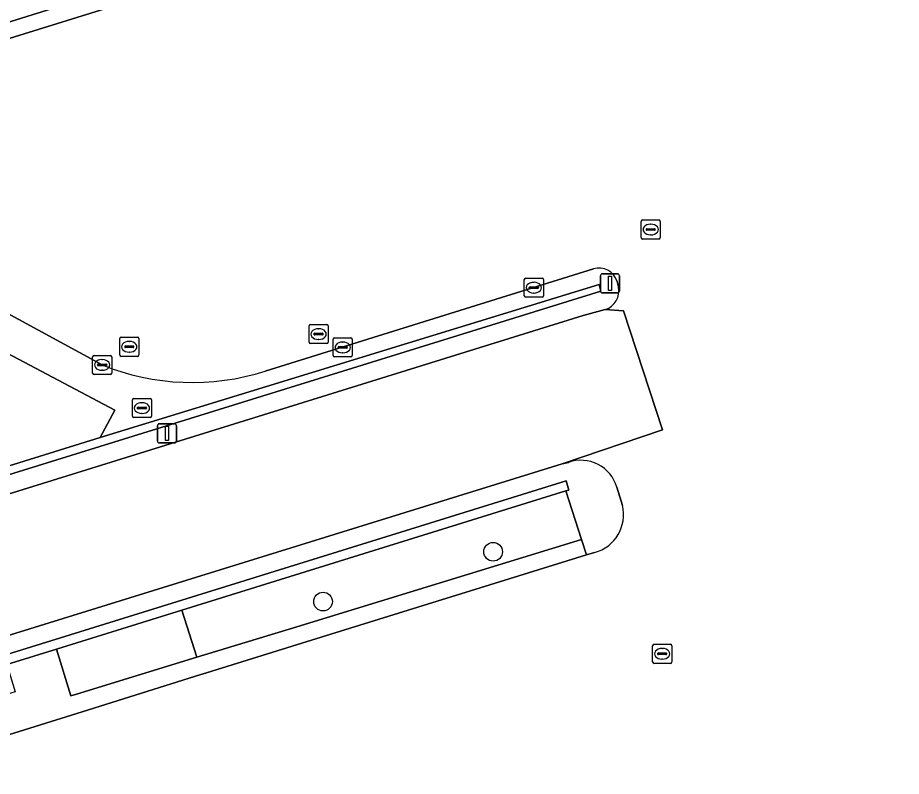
# Model space of a CAD drawing. Extents: x 160806 to 161707, y 383696 to 384148.
# Drawn here: x 161316.7 to 161362.92, y 383877.62 to 383917.32 of the extents above; entities that cross this region are included whole.
import ezdxf

# ---------------------------------------------------------------- set-up
doc = ezdxf.new("R2010")
doc.units = 0
for name, color, linetype in [('IMGEO_Berm_open', 7, 'Continuous'), ('IMGEO_Boom', 7, 'Continuous'), ('IMGEO_Fietspad_gesloten', 7, 'Continuous'), ('IMGEO_Groenvoorziening', 7, 'Continuous'), ('IMGEO_Kolk', 7, 'Continuous'), ('IMGEO_Lichtmast', 7, 'Continuous'), ('IMGEO_Muur', 7, 'Continuous'), ('IMGEO_OVBaan_gesloten', 7, 'Continuous'), ('IMGEO_Pand', 7, 'Continuous'), ('IMGEO_Rioolput', 7, 'Continuous'), ('IMGEO_Voetpad_open', 7, 'Continuous')]:
    doc.layers.add(name, color=color, linetype=linetype)

msp = doc.modelspace()

# ---------------------------------------------------------------- linework, layer by layer
at = {"layer": 'IMGEO_Berm_open'}
for points in [[(161356.338, 383928.679), (161356.103, 383929.561), (161355.216, 383929.267), (161286.61, 383907.849), (161287.303, 383905.621)], [(161292.235, 383908.776), (161356.338, 383928.679)]]:
    msp.add_lwpolyline(points, dxfattribs=at)
at = {"layer": 'IMGEO_Boom'}
for centre in [(161341.565, 383889.369), (161332.669, 383886.762)]:
    msp.add_circle(centre, 0.489, dxfattribs=at)
at = {"layer": 'IMGEO_Fietspad_gesloten'}
msp.add_lwpolyline([(161359.141, 383934.313), (161355.202, 383933.171), (161333.596, 383926.503), (161324.823, 383923.753), (161324.775, 383923.738), (161312.521, 383919.955), (161293.851, 383914.15), (161290.556, 383913.125), (161280.316, 383909.941), (161279.531, 383909.823), (161280.685, 383905.999), (161286.61, 383907.849), (161355.216, 383929.267)], dxfattribs=at)
at = {"layer": 'IMGEO_Groenvoorziening'}
for points in [[(161346.193, 383890.004), (161345.376, 383892.553), (161325.28, 383886.315), (161326.063, 383883.845), (161331.299, 383885.447)], [(161325.28, 383886.315), (161319.007, 383884.368), (161318.72, 383884.278), (161319.485, 383881.831), (161319.774, 383881.921), (161326.063, 383883.845)]]:
    msp.add_lwpolyline(points, close=True, dxfattribs=at)
at = {"layer": 'IMGEO_Kolk'}
for p, q in [((161343.271, 383903.689), (161344.123, 383903.689)), ((161343.196, 383902.763), (161343.196, 383903.615)), ((161343.498, 383903.232), (161343.896, 383903.232)), ((161343.684, 383903.469), (161343.709, 383903.469)), ((161344.197, 383903.615), (161344.197, 383902.763)), ((161343.455, 383903.183), (161343.455, 383903.195)), ((161343.893, 383903.146), (161343.495, 383903.146)), ((161343.707, 383902.909), (161343.682, 383902.909)), ((161343.939, 383903.195), (161343.939, 383903.183)), ((161344.123, 383902.689), (161343.271, 383902.689)), ((161333.196, 383899.637), (161333.196, 383900.489)), ((161333.271, 383900.563), (161334.123, 383900.563)), ((161334.197, 383900.489), (161334.197, 383899.637)), ((161333.455, 383900.057), (161333.455, 383900.069)), ((161333.893, 383900.02), (161333.495, 383900.02)), ((161333.498, 383900.106), (161333.896, 383900.106)), ((161333.684, 383900.343), (161333.709, 383900.343)), ((161333.939, 383900.069), (161333.939, 383900.057)), ((161320.615, 383898.719), (161320.615, 383899.571)), ((161320.69, 383899.645), (161321.542, 383899.645)), ((161321.616, 383899.571), (161321.616, 383898.719)), ((161334.123, 383899.563), (161333.271, 383899.563)), ((161333.707, 383899.783), (161333.682, 383899.783)), ((161320.874, 383899.139), (161320.874, 383899.151)), ((161321.312, 383899.102), (161320.914, 383899.102)), ((161320.917, 383899.188), (161321.315, 383899.188)), ((161321.103, 383899.425), (161321.128, 383899.425)), ((161321.358, 383899.151), (161321.358, 383899.139)), ((161321.542, 383898.645), (161320.69, 383898.645)), ((161321.126, 383898.865), (161321.101, 383898.865))]:
    msp.add_line(p, q, dxfattribs=at)
for points in [[(161343.271, 383903.689), (161344.123, 383903.689)], [(161343.196, 383902.763), (161343.196, 383903.615)], [(161344.197, 383903.615), (161344.197, 383902.763)], [(161344.123, 383902.689), (161343.271, 383902.689)], [(161333.196, 383899.637), (161333.196, 383900.489)], [(161333.271, 383900.563), (161334.123, 383900.563)], [(161334.197, 383900.489), (161334.197, 383899.637)], [(161320.615, 383898.719), (161320.615, 383899.571)], [(161320.69, 383899.645), (161321.542, 383899.645)], [(161321.616, 383899.571), (161321.616, 383898.719)], [(161334.123, 383899.563), (161333.271, 383899.563)], [(161321.542, 383898.645), (161320.69, 383898.645)]]:
    msp.add_lwpolyline(points, dxfattribs=at)
for centre, radius, start, end in [((161343.273, 383903.613), 0.0765, 91.552, 178.448), ((161343.273, 383903.613), 0.0765, 91.552, 178.448), ((161344.121, 383903.613), 0.0765, 1.552, 88.448), ((161344.121, 383903.613), 0.0765, 1.552, 88.448), ((161343.495, 383903.192), 0.0403, 85.8775, 175.7526), ((161343.9, 383903.194), 0.0386, 1.7309, 96.639), ((161343.273, 383902.765), 0.0765, 181.552, 268.448), ((161343.273, 383902.765), 0.0765, 181.552, 268.448), ((161343.492, 383903.182), 0.0366, 178.938, 274.7102), ((161343.896, 383903.189), 0.043, 264.8664, 352.4533), ((161344.121, 383902.765), 0.0765, 271.552, 358.448), ((161344.121, 383902.765), 0.0765, 271.552, 358.448), ((161333.273, 383900.487), 0.0765, 91.552, 178.448), ((161333.273, 383900.487), 0.0765, 91.552, 178.448), ((161334.121, 383900.487), 0.0765, 1.552, 88.448), ((161334.121, 383900.487), 0.0765, 1.552, 88.448), ((161333.495, 383900.066), 0.0403, 85.8775, 175.7526), ((161333.492, 383900.056), 0.0366, 178.938, 274.7102), ((161333.896, 383900.063), 0.043, 264.8664, 352.4533), ((161333.9, 383900.068), 0.0386, 1.7309, 96.639), ((161320.692, 383899.569), 0.0765, 91.552, 178.448), ((161320.692, 383899.569), 0.0765, 91.552, 178.448), ((161321.54, 383899.569), 0.0765, 1.552, 88.448), ((161321.54, 383899.569), 0.0765, 1.552, 88.448), ((161333.273, 383899.639), 0.0765, 181.552, 268.448), ((161333.273, 383899.639), 0.0765, 181.552, 268.448), ((161334.121, 383899.639), 0.0765, 271.552, 358.448), ((161334.121, 383899.639), 0.0765, 271.552, 358.448), ((161320.914, 383899.148), 0.0403, 85.8775, 175.7526), ((161320.911, 383899.138), 0.0366, 178.938, 274.7102), ((161321.315, 383899.145), 0.043, 264.8664, 352.4533), ((161321.319, 383899.15), 0.0386, 1.7309, 96.639), ((161320.692, 383898.721), 0.0765, 181.552, 268.448), ((161320.692, 383898.721), 0.0765, 181.552, 268.448), ((161321.54, 383898.721), 0.0765, 271.552, 358.448), ((161321.54, 383898.721), 0.0765, 271.552, 358.448)]:
    msp.add_arc(centre, radius, start, end, dxfattribs=at)
for centre, major_axis, ratio, start_param, end_param in [((161343.683, 383903.189), (-0.387, 0.002), 0.722429, 4.712389, 7.853982), ((161343.708, 383903.189), (-0.39, 0.002), 0.717154, 1.570796, 4.712389), ((161333.683, 383900.063), (-0.387, 0.002), 0.722429, 4.712389, 7.853982), ((161333.708, 383900.063), (-0.39, 0.002), 0.717154, 1.570796, 4.712389), ((161321.102, 383899.145), (-0.387, 0.002), 0.722429, 4.712389, 7.853982), ((161321.127, 383899.145), (-0.39, 0.002), 0.717154, 1.570796, 4.712389)]:
    msp.add_ellipse(centre, major_axis=major_axis, ratio=ratio, start_param=start_param, end_param=end_param, dxfattribs=at)
at = {"layer": 'IMGEO_Lichtmast'}
for p, q in [((161347.182, 383903.013), (161347.182, 383903.813)), ((161347.182, 383903.813), (161347.182, 383903.013)), ((161347.282, 383903.913), (161348.072, 383903.913)), ((161348.072, 383903.913), (161347.282, 383903.913)), ((161348.172, 383903.813), (161348.172, 383903.013)), ((161348.172, 383903.013), (161348.172, 383903.813)), ((161348.072, 383902.913), (161347.282, 383902.913)), ((161347.282, 383902.913), (161348.072, 383902.913)), ((161324.009, 383895.164), (161324.009, 383895.964)), ((161324.009, 383895.964), (161324.009, 383895.164)), ((161324.109, 383896.064), (161324.899, 383896.064)), ((161324.899, 383896.064), (161324.109, 383896.064)), ((161324.999, 383895.964), (161324.999, 383895.164)), ((161324.999, 383895.164), (161324.999, 383895.964)), ((161324.899, 383895.064), (161324.109, 383895.064)), ((161324.109, 383895.064), (161324.899, 383895.064))]:
    msp.add_line(p, q, dxfattribs=at)
for points in [[(161347.602, 383903.788), (161347.752, 383903.788), (161347.752, 383903.038), (161347.602, 383903.038), (161347.602, 383903.788)], [(161324.429, 383895.939), (161324.579, 383895.939), (161324.579, 383895.189), (161324.429, 383895.189), (161324.429, 383895.939)]]:
    msp.add_lwpolyline(points, dxfattribs=at)
for centre, start, end in [((161347.282, 383903.813), 90, 180), ((161347.282, 383903.813), 90, 180), ((161348.072, 383903.813), 0, 90), ((161348.072, 383903.813), 360, 90), ((161347.282, 383903.013), 180, 270), ((161347.282, 383903.013), 180, 270), ((161348.072, 383903.013), 270, 0), ((161348.072, 383903.013), 270, 0), ((161324.109, 383895.964), 90, 180), ((161324.109, 383895.964), 90, 180), ((161324.899, 383895.964), 0, 90), ((161324.899, 383895.964), 360, 90), ((161324.109, 383895.164), 180, 270), ((161324.109, 383895.164), 180, 270), ((161324.899, 383895.164), 270, 0), ((161324.899, 383895.164), 270, 0)]:
    msp.add_arc(centre, 0.1, start, end, dxfattribs=at)
at = {"layer": 'IMGEO_Muur'}
for points in [[(161301.743, 383888.915), (161347.203, 383903.006), (161347.112, 383903.36), (161321.004, 383895.352), (161301.62, 383889.306)], [(161345.376, 383892.553), (161345.53, 383892.601), (161345.382, 383893.076), (161304.435, 383880.368), (161304.585, 383879.891), (161315.741, 383883.354), (161315.903, 383883.404), (161316.123, 383883.472), (161318.72, 383884.278), (161319.007, 383884.368), (161325.28, 383886.315)]]:
    msp.add_lwpolyline(points, close=True, dxfattribs=at)
at = {"layer": 'IMGEO_OVBaan_gesloten'}
for points in [[(161362.917, 383930.376), (161360.553, 383929.822), (161356.338, 383928.679), (161292.235, 383908.776)], [(161308.732, 383905.853), (161313.367, 383903.352), (161321.12, 383899.144)], [(161329.637, 383898.819), (161346.814, 383904.175)], [(161348.046, 383903.52), (161348.125, 383903.226)], [(161347.434, 383902.047), (161348.388, 383901.97), (161350.423, 383895.745), (161345.176, 383893.965)], [(161345.176, 383893.965), (161345.514, 383894.045)], [(161348.039, 383892.755), (161348.329, 383891.793)], [(161346.876, 383889.332), (161346.451, 383889.201), (161331.565, 383884.581), (161326.342, 383882.967), (161326.277, 383882.947), (161320.066, 383880.988), (161307.755, 383877.154)]]:
    msp.add_lwpolyline(points, dxfattribs=at)
msp.add_lwpolyline([(161345.176, 383893.965), (161350.423, 383895.745), (161348.388, 383901.97), (161347.434, 383902.047), (161346.273, 383901.726), (161302.038, 383887.98), (161304.154, 383881.259)], close=True, dxfattribs=at)
for centre, radius, start, end in [((161347.101, 383903.229), 0.989, 17.1267, 106.8781), ((161347.118, 383903.024), 1.027, 287.9348, 11.3169), ((161325.828, 383910.772), 12.545, 247.9553, 287.6741), ((161346.16, 383892.194), 1.961, 16.6348, 109.2411), ((161346.34, 383891.308), 2.047, 285.1744, 13.7095)]:
    msp.add_arc(centre, radius, start, end, dxfattribs=at)
at = {"layer": 'IMGEO_Pand'}
msp.add_lwpolyline([(161305.221, 383875.707), (161305.383, 383876.689), (161305.243, 383877.676), (161304.585, 383879.891), (161304.435, 383880.368), (161304.154, 383881.259), (161302.038, 383887.98), (161301.743, 383888.915), (161301.62, 383889.306), (161321.004, 383895.352), (161321.776, 383896.787), (161306.059, 383905.099), (161305.902, 383904.803), (161303.144, 383903.945), (161302.908, 383904.083), (161302.675, 383903.641), (161297.622, 383902.04), (161297.351, 383902.908), (161296.551, 383901.496)], dxfattribs=at)
at = {"layer": 'IMGEO_Rioolput'}
for p, q in [((161349.307, 383905.807), (161349.307, 383906.659)), ((161349.382, 383906.733), (161350.234, 383906.733)), ((161349.795, 383906.513), (161349.82, 383906.513)), ((161350.308, 383906.659), (161350.308, 383905.807)), ((161349.566, 383906.227), (161349.566, 383906.239)), ((161350.004, 383906.19), (161349.606, 383906.19)), ((161349.609, 383906.276), (161350.007, 383906.276)), ((161350.05, 383906.239), (161350.05, 383906.227)), ((161350.234, 383905.733), (161349.382, 383905.733)), ((161349.818, 383905.953), (161349.793, 383905.953)), ((161331.937, 383900.334), (161331.937, 383901.186)), ((161332.012, 383901.26), (161332.864, 383901.26)), ((161332.425, 383901.04), (161332.45, 383901.04)), ((161332.938, 383901.186), (161332.938, 383900.334)), ((161322.035, 383899.669), (161322.035, 383900.521)), ((161322.11, 383900.595), (161322.962, 383900.595)), ((161323.036, 383900.521), (161323.036, 383899.669)), ((161332.196, 383900.754), (161332.196, 383900.766)), ((161332.634, 383900.717), (161332.236, 383900.717)), ((161332.239, 383900.803), (161332.637, 383900.803)), ((161332.448, 383900.48), (161332.423, 383900.48)), ((161332.68, 383900.766), (161332.68, 383900.754)), ((161322.294, 383900.089), (161322.294, 383900.101)), ((161322.732, 383900.052), (161322.334, 383900.052)), ((161322.337, 383900.138), (161322.735, 383900.138)), ((161322.523, 383900.375), (161322.548, 383900.375)), ((161322.778, 383900.101), (161322.778, 383900.089)), ((161332.864, 383900.26), (161332.012, 383900.26)), ((161322.962, 383899.595), (161322.11, 383899.595)), ((161322.546, 383899.815), (161322.521, 383899.815)), ((161322.696, 383896.464), (161322.696, 383897.316)), ((161322.771, 383897.39), (161323.623, 383897.39)), ((161323.697, 383897.316), (161323.697, 383896.464)), ((161322.955, 383896.884), (161322.955, 383896.896)), ((161323.393, 383896.847), (161322.995, 383896.847)), ((161322.998, 383896.933), (161323.396, 383896.933)), ((161323.184, 383897.17), (161323.209, 383897.17)), ((161323.439, 383896.896), (161323.439, 383896.884)), ((161323.623, 383896.39), (161322.771, 383896.39)), ((161323.207, 383896.61), (161323.182, 383896.61)), ((161349.909, 383883.603), (161349.909, 383884.455)), ((161349.984, 383884.529), (161350.836, 383884.529)), ((161350.397, 383884.309), (161350.422, 383884.309)), ((161350.91, 383884.455), (161350.91, 383883.603)), ((161350.168, 383884.023), (161350.168, 383884.035)), ((161350.606, 383883.986), (161350.208, 383883.986)), ((161350.211, 383884.072), (161350.609, 383884.072)), ((161350.652, 383884.035), (161350.652, 383884.023)), ((161350.836, 383883.529), (161349.984, 383883.529)), ((161350.42, 383883.749), (161350.395, 383883.749))]:
    msp.add_line(p, q, dxfattribs=at)
for points in [[(161349.307, 383905.807), (161349.307, 383906.659)], [(161349.382, 383906.733), (161350.234, 383906.733)], [(161350.308, 383906.659), (161350.308, 383905.807)], [(161350.234, 383905.733), (161349.382, 383905.733)], [(161331.937, 383900.334), (161331.937, 383901.186)], [(161332.012, 383901.26), (161332.864, 383901.26)], [(161332.938, 383901.186), (161332.938, 383900.334)], [(161322.035, 383899.669), (161322.035, 383900.521)], [(161322.11, 383900.595), (161322.962, 383900.595)], [(161323.036, 383900.521), (161323.036, 383899.669)], [(161332.864, 383900.26), (161332.012, 383900.26)], [(161322.962, 383899.595), (161322.11, 383899.595)], [(161322.696, 383896.464), (161322.696, 383897.316)], [(161322.771, 383897.39), (161323.623, 383897.39)], [(161323.697, 383897.316), (161323.697, 383896.464)], [(161323.623, 383896.39), (161322.771, 383896.39)], [(161349.909, 383883.603), (161349.909, 383884.455)], [(161349.984, 383884.529), (161350.836, 383884.529)], [(161350.91, 383884.455), (161350.91, 383883.603)], [(161350.836, 383883.529), (161349.984, 383883.529)]]:
    msp.add_lwpolyline(points, dxfattribs=at)
for centre, radius, start, end in [((161349.384, 383906.657), 0.0765, 91.552, 178.448), ((161349.384, 383906.657), 0.0765, 91.552, 178.448), ((161350.232, 383906.657), 0.0765, 1.552, 88.448), ((161350.232, 383906.657), 0.0765, 1.552, 88.448), ((161349.606, 383906.236), 0.0403, 85.8775, 175.7526), ((161349.603, 383906.226), 0.0366, 178.938, 274.7102), ((161350.007, 383906.233), 0.043, 264.8664, 352.4533), ((161350.011, 383906.238), 0.0386, 1.7309, 96.639), ((161349.384, 383905.809), 0.0765, 181.552, 268.448), ((161349.384, 383905.809), 0.0765, 181.552, 268.448), ((161350.232, 383905.809), 0.0765, 271.552, 358.448), ((161350.232, 383905.809), 0.0765, 271.552, 358.448), ((161332.014, 383901.184), 0.0765, 91.552, 178.448), ((161332.014, 383901.184), 0.0765, 91.552, 178.448), ((161332.862, 383901.184), 0.0765, 1.552, 88.448), ((161332.862, 383901.184), 0.0765, 1.552, 88.448), ((161322.112, 383900.519), 0.0765, 91.552, 178.448), ((161322.112, 383900.519), 0.0765, 91.552, 178.448), ((161322.96, 383900.519), 0.0765, 1.552, 88.448), ((161322.96, 383900.519), 0.0765, 1.552, 88.448), ((161332.236, 383900.763), 0.0403, 85.8775, 175.7526), ((161332.233, 383900.753), 0.0366, 178.938, 274.7102), ((161332.637, 383900.76), 0.043, 264.8664, 352.4533), ((161332.641, 383900.765), 0.0386, 1.7309, 96.639), ((161322.334, 383900.098), 0.0403, 85.8775, 175.7526), ((161322.331, 383900.088), 0.0366, 178.938, 274.7102), ((161322.735, 383900.095), 0.043, 264.8664, 352.4533), ((161322.739, 383900.1), 0.0386, 1.7309, 96.639), ((161332.014, 383900.336), 0.0765, 181.552, 268.448), ((161332.014, 383900.336), 0.0765, 181.552, 268.448), ((161332.862, 383900.336), 0.0765, 271.552, 358.448), ((161332.862, 383900.336), 0.0765, 271.552, 358.448), ((161322.112, 383899.671), 0.0765, 181.552, 268.448), ((161322.112, 383899.671), 0.0765, 181.552, 268.448), ((161322.96, 383899.671), 0.0765, 271.552, 358.448), ((161322.96, 383899.671), 0.0765, 271.552, 358.448), ((161322.773, 383897.314), 0.0765, 91.552, 178.448), ((161322.773, 383897.314), 0.0765, 91.552, 178.448), ((161323.621, 383897.314), 0.0765, 1.552, 88.448), ((161323.621, 383897.314), 0.0765, 1.552, 88.448), ((161322.995, 383896.893), 0.0403, 85.8775, 175.7526), ((161322.992, 383896.883), 0.0366, 178.938, 274.7102), ((161323.396, 383896.89), 0.043, 264.8664, 352.4533), ((161323.4, 383896.895), 0.0386, 1.7309, 96.639), ((161322.773, 383896.466), 0.0765, 181.552, 268.448), ((161322.773, 383896.466), 0.0765, 181.552, 268.448), ((161323.621, 383896.466), 0.0765, 271.552, 358.448), ((161323.621, 383896.466), 0.0765, 271.552, 358.448), ((161349.986, 383884.453), 0.0765, 91.552, 178.448), ((161349.986, 383884.453), 0.0765, 91.552, 178.448), ((161350.834, 383884.453), 0.0765, 1.552, 88.448), ((161350.834, 383884.453), 0.0765, 1.552, 88.448), ((161350.208, 383884.032), 0.0403, 85.8775, 175.7526), ((161350.205, 383884.022), 0.0366, 178.938, 274.7102), ((161350.609, 383884.029), 0.043, 264.8664, 352.4533), ((161350.613, 383884.034), 0.0386, 1.7309, 96.639), ((161349.986, 383883.605), 0.0765, 181.552, 268.448), ((161349.986, 383883.605), 0.0765, 181.552, 268.448), ((161350.834, 383883.605), 0.0765, 271.552, 358.448), ((161350.834, 383883.605), 0.0765, 271.552, 358.448)]:
    msp.add_arc(centre, radius, start, end, dxfattribs=at)
for centre, major_axis, ratio, start_param, end_param in [((161349.794, 383906.233), (-0.387, 0.002), 0.722429, 4.712389, 7.853982), ((161349.819, 383906.233), (-0.39, 0.002), 0.717154, 1.570796, 4.712389), ((161332.424, 383900.76), (-0.387, 0.002), 0.722429, 4.712389, 7.853982), ((161332.449, 383900.76), (-0.39, 0.002), 0.717154, 1.570796, 4.712389), ((161322.522, 383900.095), (-0.387, 0.002), 0.722429, 4.712389, 7.853982), ((161322.547, 383900.095), (-0.39, 0.002), 0.717154, 1.570796, 4.712389), ((161323.183, 383896.89), (-0.387, 0.002), 0.722429, 4.712389, 7.853982), ((161323.208, 383896.89), (-0.39, 0.002), 0.717154, 1.570796, 4.712389), ((161350.396, 383884.029), (-0.387, 0.002), 0.722429, 4.712389, 7.853982), ((161350.421, 383884.029), (-0.39, 0.002), 0.717154, 1.570796, 4.712389)]:
    msp.add_ellipse(centre, major_axis=major_axis, ratio=ratio, start_param=start_param, end_param=end_param, dxfattribs=at)
at = {"layer": 'IMGEO_Voetpad_open'}
for points in [[(161296.551, 383901.496), (161297.351, 383902.908), (161297.622, 383902.04), (161302.675, 383903.641), (161302.908, 383904.083), (161303.982, 383906.148), (161306.059, 383905.099), (161321.776, 383896.787), (161321.004, 383895.352), (161347.112, 383903.36), (161347.203, 383903.006), (161301.743, 383888.915), (161302.038, 383887.98), (161346.273, 383901.726)], [(161321.12, 383899.144), (161313.367, 383903.352), (161308.732, 383905.853)], [(161346.814, 383904.175), (161329.637, 383898.819)], [(161348.125, 383903.226), (161348.046, 383903.52)], [(161346.273, 383901.726), (161347.434, 383902.047)], [(161345.514, 383894.045), (161345.176, 383893.965), (161304.154, 383881.259), (161304.435, 383880.368), (161345.382, 383893.076)], [(161345.382, 383893.076), (161345.53, 383892.601), (161345.376, 383892.553), (161346.193, 383890.004), (161346.451, 383889.201), (161346.876, 383889.332)], [(161348.329, 383891.793), (161348.039, 383892.755)], [(161307.755, 383877.154), (161320.066, 383880.988), (161326.277, 383882.947), (161326.342, 383882.967), (161331.565, 383884.581), (161346.451, 383889.201), (161346.193, 383890.004), (161331.299, 383885.447), (161326.063, 383883.845), (161319.774, 383881.921), (161319.485, 383881.831), (161318.72, 383884.278), (161316.123, 383883.472), (161316.568, 383882.04), (161316.348, 383881.972), (161316.186, 383881.921), (161315.741, 383883.354), (161304.585, 383879.891), (161305.243, 383877.676), (161305.383, 383876.689)]]:
    msp.add_lwpolyline(points, dxfattribs=at)
for centre, radius, start, end in [((161347.101, 383903.229), 0.989, 17.1267, 106.8781), ((161347.118, 383903.024), 1.027, 287.9348, 11.3169), ((161325.828, 383910.772), 12.545, 247.9553, 287.6741), ((161346.16, 383892.194), 1.961, 16.6348, 109.2411), ((161346.34, 383891.308), 2.047, 285.1744, 13.7095)]:
    msp.add_arc(centre, radius, start, end, dxfattribs=at)

doc.saveas('drawing.dxf')
